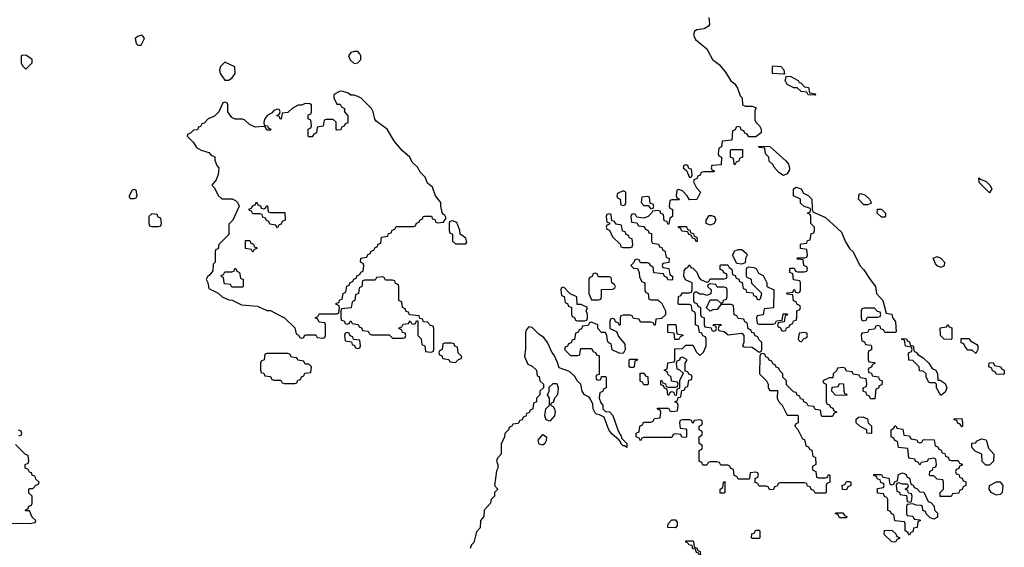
# Model space of a CAD drawing. Header units: inches. Extents: x 2710684 to 2828758, y 857022 to 965663.
# Tile 300 of 316: x 2778514 to 2784154, y 901336 to 904358. Entities that reach past the tile are written whole.
import ezdxf

# ---------------------------------------------------------------- set-up
doc = ezdxf.new("R2010")
doc.units = ezdxf.units.IN
doc.header["$MEASUREMENT"] = 0
doc.layers.add('C7970', color=7, linetype='Continuous')
doc.layers.add('C7980', color=7, linetype='Continuous')

msp = doc.modelspace()

# ---------------------------------------------------------------- linework, layer by layer
at = {"layer": 'C7970', "color": 4, "elevation": 12}
for points in [[(2779210, 904268.7), (2779190, 904261.2), (2779176, 904250), (2779181, 904221), (2779190, 904212), (2779210, 904212), (2779228.7, 904250), (2779222, 904262)], [(2778530, 904155.3), (2778522, 904150), (2778522, 904110), (2778530, 904094), (2778550, 904074), (2778586, 904110), (2778586, 904130), (2778552.9, 904152.9)], [(2779690, 904115.3), (2779664.7, 904090), (2779658, 904070), (2779662.8, 904050), (2779690, 904012), (2779710, 904012), (2779730, 904022), (2779748, 904050), (2779747.3, 904087.3)], [(2779170, 903386), (2779158, 903382), (2779142, 903350), (2779142, 903342), (2779150, 903334), (2779170, 903334), (2779182, 903338), (2779186, 903350), (2779182, 903382)], [(2779270, 903246), (2779254, 903230), (2779254, 903190), (2779258, 903178), (2779270, 903174), (2779310, 903174), (2779322, 903178), (2779326, 903190), (2779322, 903222), (2779307.3, 903227.3), (2779302, 903242)], [(2779850, 903026), (2779842, 903042), (2779807.3, 903047.3), (2779807.3, 903092.7), (2779832.7, 903092.7), (2779838, 903078), (2779852.7, 903072.7), (2779858, 903058), (2779872.7, 903052.7), (2779872.7, 903047.3), (2779858, 903042)], [(2779730, 902826), (2779722, 902842), (2779690, 902846), (2779686, 902850), (2779682, 902882), (2779670, 902886), (2779667.3, 902892.7), (2779682, 902898), (2779690, 902914), (2779730, 902914), (2779742, 902918), (2779747.3, 902932.7), (2779752.7, 902932.7), (2779758, 902918), (2779774, 902910), (2779778, 902878), (2779794, 902870), (2779794, 902830), (2779790, 902826)]]:
    msp.add_lwpolyline(points, close=True, dxfattribs=at)
for points in [[(2780000, 903842.7), (2779990, 903846), (2779970, 903838), (2779956.9, 903823.1), (2779932, 903810), (2779918, 903790), (2779912, 903770), (2779914, 903754), (2779934, 903750), (2779938, 903738), (2779952, 903730), (2779950, 903726), (2779930, 903726), (2779922, 903742), (2779910, 903746), (2779862, 903742), (2779830, 903758), (2779803.1, 903783.1), (2779790, 903788.7), (2779748.9, 903788.9), (2779730, 903798), (2779706, 903830), (2779706, 903870), (2779702, 903882), (2779690, 903886), (2779678, 903882), (2779654, 903830), (2779630, 903806), (2779594, 903790), (2779570, 903766), (2779558, 903762), (2779550, 903746), (2779538, 903742), (2779532.7, 903727.3), (2779510, 903726), (2779492.7, 903707.3), (2779478, 903702), (2779474, 903690), (2779510, 903654), (2779526.4, 903626.4), (2779554, 903610), (2779597.3, 903597.3), (2779610, 903582), (2779632, 903572), (2779632.7, 903552.7), (2779643.6, 903523.6), (2779654, 903510), (2779651.6, 903471.6), (2779639.8, 903440.2), (2779614, 903410), (2779630, 903394), (2779651.6, 903351.6), (2779672.7, 903332.7), (2779731.3, 903331.3), (2779750, 903322), (2779762, 903310), (2779772, 903290), (2779734, 903210), (2779712.7, 903187.3), (2779712, 903128), (2779654, 903070), (2779650, 903046), (2779638, 903042), (2779634, 903030), (2779634, 902970), (2779622, 902958), (2779619.6, 902920.4), (2779603.6, 902896.4), (2779590, 902886), (2779582, 902870), (2779591.6, 902851.6), (2779598, 902818), (2779651.6, 902791.6), (2779674, 902770), (2779712.7, 902752.7), (2779731.6, 902751.6), (2779785.4, 902725.4), (2779876.9, 902716.9), (2779930, 902692), (2779951.6, 902691.6), (2780000, 902666.7)], [(2780000, 903803), (2779986, 903810), (2780000, 903817)], [(2780000, 903182.7), (2779998, 903182), (2779990, 903166), (2779982, 903182), (2779947.3, 903187.3), (2779942, 903202), (2779927.3, 903207.3), (2779922, 903222), (2779907.3, 903227.3), (2779902, 903242), (2779890, 903246), (2779850, 903246), (2779842, 903262), (2779830, 903266), (2779827.3, 903272.7), (2779842, 903278), (2779847.3, 903292.7), (2779862, 903298), (2779870, 903314), (2779878, 903298), (2779892.7, 903292.7), (2779898, 903278), (2779910, 903274), (2779922, 903278), (2779927.3, 903292.7), (2779932.7, 903292.7), (2779938, 903258), (2779950, 903254), (2780000, 903253.2)], [(2780000, 902446), (2779930, 902446), (2779918, 902442), (2779914, 902410), (2779898, 902402), (2779894, 902390), (2779894, 902350), (2779898, 902338), (2779912.7, 902332.7), (2779918, 902318), (2779950, 902314), (2779958, 902298), (2779970, 902294), (2780000, 902294)], [(2778510, 901974), (2778522, 901978), (2778526, 901990), (2778522, 902002), (2778507.3, 902007.3)], [(2778450, 901474), (2778570, 901472), (2778602, 901478), (2778606, 901490), (2778586, 901510), (2778570, 901546), (2778550, 901546), (2778546, 901550), (2778562, 901558), (2778567.3, 901572.7), (2778582, 901578), (2778586, 901590), (2778586, 901630), (2778567.3, 901647.3), (2778566, 901670), (2778570, 901674), (2778590, 901674), (2778607.3, 901692.7), (2778622, 901698), (2778626, 901710), (2778607.3, 901727.3), (2778602, 901742), (2778586, 901750), (2778582, 901762), (2778570, 901766), (2778562, 901782), (2778546, 901790), (2778546, 901810), (2778562, 901818), (2778566, 901830), (2778562, 901862), (2778547.3, 901867.3), (2778490, 901926)]]:
    msp.add_lwpolyline(points, dxfattribs=at)
at = {"layer": 'C7980', "color": 4, "elevation": 12}
for points in [[(2782462, 904370), (2782466, 904330), (2782459.8, 904320.2), (2782434.4, 904305.6), (2782390, 904299.3), (2782378.8, 904290), (2782374, 904270), (2782384.5, 904244.5), (2782450.8, 904190.8), (2782482, 904130), (2782520.7, 904100.7), (2782556.8, 904056.8), (2782587.3, 904007.3), (2782610.9, 903990.9), (2782626.4, 903966.4), (2782641, 903921), (2782652, 903910), (2782654, 903870), (2782670, 903862), (2782710, 903862), (2782730, 903854), (2782731.6, 903848.4), (2782724.7, 903835.3), (2782724.5, 903784.5), (2782731.3, 903770), (2782751, 903750), (2782761, 903730), (2782762, 903710), (2782730, 903686), (2782690, 903686), (2782682, 903702), (2782667.3, 903707.3), (2782662, 903722), (2782647.3, 903727.3), (2782642, 903742), (2782630, 903746), (2782618, 903742), (2782612.7, 903727.3), (2782598, 903722), (2782592.7, 903667.3), (2782538, 903662), (2782534, 903630), (2782518, 903622), (2782514, 903590), (2782518, 903578), (2782534, 903570), (2782532.7, 903527.3), (2782478, 903522), (2782474, 903510), (2782478, 903498), (2782492.7, 903492.7), (2782492.7, 903487.3), (2782430, 903486), (2782418, 903482), (2782412.7, 903467.3), (2782398, 903462), (2782392.7, 903447.3), (2782378, 903442), (2782374, 903430), (2782390, 903394), (2782414, 903370), (2782392.7, 903327.3), (2782350, 903326), (2782338, 903350), (2782310, 903378), (2782290, 903386), (2782278, 903382), (2782274, 903350), (2782278, 903338), (2782294, 903330), (2782290, 903326), (2782250, 903326), (2782238, 903322), (2782234, 903290), (2782238, 903278), (2782254, 903270), (2782254, 903230), (2782238, 903222), (2782232.7, 903187.3), (2782227.3, 903187.3), (2782222, 903202), (2782206, 903206), (2782202, 903242), (2782187.3, 903247.3), (2782182, 903262), (2782170, 903266), (2782138, 903262), (2782134, 903250), (2782114, 903230), (2782090, 903222), (2782050, 903226), (2782042, 903242), (2782030, 903246), (2782018, 903242), (2782014, 903230), (2782018, 903198), (2782050, 903194), (2782058, 903178), (2782090, 903174), (2782098, 903158), (2782114, 903150), (2782118, 903138), (2782134, 903134), (2782134, 903090), (2782138, 903078), (2782172.7, 903072.7), (2782178, 903058), (2782192.7, 903052.7), (2782198, 903038), (2782210, 903034), (2782218, 902998), (2782234, 902990), (2782232.7, 902967.3), (2782198, 902962), (2782194, 902950), (2782198, 902938), (2782232.7, 902932.7), (2782238, 902898), (2782254, 902890), (2782254, 902870), (2782250, 902866), (2782227.3, 902867.3), (2782222, 902882), (2782207.3, 902887.3), (2782202, 902902), (2782147.3, 902907.3), (2782142, 902942), (2782127.3, 902947.3), (2782122, 902962), (2782110, 902966), (2782070, 902966), (2782062, 902982), (2782050, 902986), (2782038, 902982), (2782032.7, 902967.3), (2782014, 902950), (2782030, 902934), (2782052.7, 902932.7), (2782062, 902910), (2782063.6, 902883.6), (2782078, 902858), (2782094, 902850), (2782094, 902810), (2782098, 902798), (2782114, 902790), (2782118, 902758), (2782130, 902754), (2782170, 902754), (2782192.7, 902732.7), (2782214, 902690), (2782212.7, 902667.3), (2782190, 902646), (2782158, 902642), (2782154, 902610), (2782150, 902606), (2782142, 902622), (2782130, 902626), (2782070, 902626), (2782062, 902642), (2782030, 902646), (2782022, 902662), (2782010, 902666), (2781970, 902666), (2781958, 902662), (2781954, 902650), (2781954, 902610), (2781950, 902606), (2781942, 902622), (2781927.3, 902627.3), (2781922, 902642), (2781910, 902646), (2781898, 902642), (2781894, 902630), (2781894, 902590), (2781932.7, 902572.7), (2781943.6, 902543.6), (2781979.6, 902499.6), (2781982, 902470), (2781970, 902446), (2781948.4, 902448.4), (2781907.3, 902467.3), (2781902, 902502), (2781887.3, 902507.3), (2781880.4, 902520.4), (2781878, 902550), (2781870, 902566), (2781847.3, 902567.3), (2781826, 902590), (2781826, 902610), (2781790, 902626), (2781778, 902622), (2781770, 902606), (2781738, 902602), (2781732.7, 902587.3), (2781718, 902582), (2781712.7, 902567.3), (2781698, 902562), (2781692.7, 902527.3), (2781678, 902522), (2781672.7, 902507.3), (2781658, 902502), (2781652.7, 902487.3), (2781638, 902482), (2781634, 902470), (2781670, 902434), (2781710, 902434), (2781722, 902438), (2781726, 902470), (2781730, 902474), (2781790, 902474), (2781798, 902458), (2781812.7, 902452.7), (2781818, 902438), (2781832.7, 902432.7), (2781834, 902326), (2781818, 902322), (2781814, 902310), (2781818, 902298), (2781830, 902294), (2781842, 902298), (2781846, 902314), (2781870, 902314), (2781874, 902310), (2781874, 902250), (2781858, 902242), (2781852.7, 902227.3), (2781838, 902222), (2781834, 902190), (2781843.6, 902163.6), (2781854, 902150), (2781854, 902130), (2781870, 902114), (2781892.7, 902112.7), (2781911.6, 902091.6), (2781942.8, 902002.8), (2781962, 901970), (2781962, 901962), (2781991.6, 901931.6), (2781992, 901908), (2781978, 901918), (2781970, 901918), (2781958, 901930), (2781958, 901938), (2781948, 901950), (2781906.3, 901986.3), (2781889.5, 902009.5), (2781862, 902082), (2781835.3, 902095.3), (2781818, 902098), (2781810, 902106), (2781798, 902130), (2781796.4, 902156.4), (2781784, 902184), (2781775.3, 902195.3), (2781748.7, 902210), (2781735.3, 902230), (2781728, 902270), (2781710, 902288), (2781694.6, 902314.6), (2781664, 902344), (2781604.7, 902364.7), (2781595.5, 902395.5), (2781576, 902436), (2781564, 902450), (2781538, 902510), (2781517.2, 902537.2), (2781490, 902555.3), (2781450, 902595.3), (2781430, 902598), (2781416.9, 902583.1), (2781411.1, 902568.9), (2781410.9, 902470.9), (2781404.7, 902430), (2781425.4, 902385.4), (2781450, 902374), (2781474, 902350), (2781478, 902318), (2781490, 902314), (2781494, 902290), (2781514, 902270), (2781514, 902250), (2781494, 902230), (2781494, 902210), (2781474, 902190), (2781474, 902170), (2781458, 902162), (2781454, 902130), (2781438, 902122), (2781432.7, 902107.3), (2781418, 902102), (2781412.7, 902087.3), (2781398, 902082), (2781392.7, 902067.3), (2781378, 902062), (2781370, 902046), (2781338, 902042), (2781334, 902030), (2781318, 902022), (2781314, 902010), (2781292.7, 901987.3), (2781291.6, 901968.4), (2781272.7, 901927.3), (2781272, 901870), (2781250, 901846), (2781244.7, 901830), (2781252, 901810), (2781252, 901790), (2781245.4, 901774.6), (2781234, 901690), (2781251.6, 901671.6), (2781251.6, 901668.4), (2781234, 901650), (2781234, 901630), (2781214, 901610), (2781211.6, 901588.4), (2781174, 901550), (2781172.7, 901512.7), (2781154, 901490), (2781151.6, 901448.4), (2781130, 901426), (2781116, 901364), (2781102, 901350), (2781094, 901330)], [(2780000, 902666.7), (2780030, 902651.3), (2780090, 902594), (2780098, 902558), (2780112, 902552), (2780118, 902538), (2780130, 902534), (2780142, 902538), (2780146, 902550), (2780152.7, 902552.7), (2780210, 902554), (2780218, 902538), (2780250, 902534), (2780262, 902538), (2780266, 902550), (2780266, 902610), (2780262, 902622), (2780230, 902626), (2780222, 902642), (2780206, 902650), (2780222, 902658), (2780230, 902674), (2780330, 902674), (2780342, 902678), (2780346, 902710), (2780342, 902722), (2780327.3, 902727.3), (2780326, 902734), (2780342, 902738), (2780347.3, 902752.7), (2780362, 902758), (2780366, 902790), (2780382, 902798), (2780387.3, 902832.7), (2780402, 902838), (2780407.3, 902852.7), (2780422, 902858), (2780427.3, 902872.7), (2780442, 902878), (2780447.3, 902892.7), (2780462, 902898), (2780467.3, 902912.7), (2780482, 902918), (2780486, 902950), (2780482, 902962), (2780466, 902970), (2780467.3, 902992.7), (2780502, 902998), (2780507.3, 903012.7), (2780522, 903018), (2780528, 903032), (2780542, 903038), (2780550, 903054), (2780562, 903058), (2780567.3, 903072.7), (2780582, 903078), (2780587.3, 903112.7), (2780622, 903118), (2780627.3, 903132.7), (2780642, 903138), (2780647.3, 903152.7), (2780662, 903158), (2780670, 903174), (2780770, 903174), (2780782, 903178), (2780787.3, 903192.7), (2780802, 903198), (2780806, 903210), (2780822, 903218), (2780826, 903230), (2780832.7, 903232.7), (2780872.7, 903232.7), (2780878, 903218), (2780892.7, 903212.7), (2780898, 903198), (2780910, 903194), (2780942, 903198), (2780956.4, 903223.6), (2780950, 903238), (2780942, 903242), (2780934.6, 903254.6), (2780926, 903290), (2780926, 903310), (2780895.3, 903350), (2780879.3, 903399.3), (2780850, 903422), (2780836, 903456), (2780810, 903482), (2780792.7, 903512.7), (2780762, 903542), (2780748.7, 903570), (2780706, 903606), (2780660.2, 903660.2), (2780618, 903730), (2780556.4, 903776.4), (2780548.4, 903788.4), (2780539, 903830), (2780528.7, 903850), (2780470, 903908), (2780450, 903918), (2780430, 903926), (2780410, 903926), (2780396.4, 903936.4), (2780367.3, 903947.3), (2780350, 903948), (2780314, 903930), (2780314, 903910), (2780330, 903874), (2780350, 903874), (2780358, 903858), (2780374, 903850), (2780374, 903830), (2780392.7, 903807.3), (2780392.7, 903767.3), (2780378, 903762), (2780372.7, 903747.3), (2780358, 903742), (2780352.7, 903727.3), (2780330, 903726), (2780326, 903730), (2780326, 903770), (2780310, 903786), (2780270, 903786), (2780258, 903782), (2780252.7, 903747.3), (2780218, 903742), (2780214, 903710), (2780198, 903702), (2780190, 903686), (2780170, 903686), (2780166, 903690), (2780166, 903730), (2780182, 903738), (2780186, 903750), (2780182, 903782), (2780166, 903790), (2780167.3, 903812.7), (2780182, 903818), (2780186, 903830), (2780186, 903870), (2780176.4, 903876.4), (2780150, 903878), (2780130, 903868), (2780110, 903868), (2780074, 903850), (2780050, 903826), (2780018, 903822), (2780012, 903788), (2780006, 903790), (2780002, 903802), (2780000, 903803)], [(2780000, 903817), (2780002, 903818), (2780006, 903830), (2780002, 903842), (2780000, 903842.7)], [(2780000, 903253.2), (2780032.7, 903252.7), (2780034, 903210), (2780018, 903202), (2780012.7, 903187.3), (2780000, 903182.7)], [(2780000, 902294), (2780010, 902294), (2780018, 902278), (2780030, 902274), (2780090, 902274), (2780102, 902278), (2780107.3, 902292.7), (2780122, 902298), (2780127.3, 902312.7), (2780142, 902318), (2780147.3, 902332.7), (2780182, 902338), (2780186, 902370), (2780170, 902386), (2780150, 902386), (2780142, 902402), (2780107.3, 902407.3), (2780102, 902422), (2780070, 902426), (2780062, 902442), (2780050, 902446), (2780000, 902446)]]:
    msp.add_lwpolyline(points, dxfattribs=at)
for points in [[(2780450, 904175.3), (2780430, 904175.3), (2780411.1, 904168.9), (2780398, 904150), (2780407.5, 904127.5), (2780430, 904106.8), (2780450, 904111.3), (2780468.7, 904130), (2780468.7, 904150), (2780463.1, 904163.1)], [(2782890, 904046), (2782826, 904050), (2782826, 904090), (2782830, 904094), (2782874, 904090), (2782892, 904070), (2782894, 904046)], [(2783070, 903926), (2783030, 903928), (2783022, 903942), (2782990, 903946), (2782967.3, 903967.3), (2782948.4, 903968.4), (2782910, 903986), (2782898, 904010), (2782906, 904034), (2782931.6, 904031.6), (2782974, 904010), (2782978, 903998), (2782990, 903994), (2783010, 903974), (2783032, 903970), (2783038, 903938), (2783070, 903934), (2783074, 903930)], [(2782610, 903526), (2782606, 903530), (2782602, 903562), (2782586, 903570), (2782586, 903610), (2782590, 903614), (2782654, 903614), (2782654, 903570), (2782638, 903562), (2782632.7, 903547.3), (2782618, 903542)], [(2782890, 903466), (2782862, 903482), (2782834.6, 903514.6), (2782830, 903526), (2782807.3, 903547.3), (2782806, 903570), (2782786, 903590), (2782782, 903622), (2782750, 903626), (2782747.3, 903632.7), (2782810, 903632), (2782902.8, 903550), (2782917.3, 903530), (2782924, 903510), (2782922.8, 903497.2), (2782910, 903475.3)], [(2782330, 903526), (2782318, 903522), (2782314, 903510), (2782334, 903494), (2782350, 903454), (2782362, 903458), (2782366, 903470), (2782362, 903502), (2782346, 903506), (2782342, 903522)], [(2784070, 903366), (2784010, 903426), (2784008, 903452), (2784022, 903442), (2784050, 903432), (2784072, 903410), (2784082, 903390)], [(2781970, 903378), (2781938, 903362), (2781934, 903350), (2781938, 903338), (2781954, 903330), (2781958, 903298), (2781970, 903294), (2781982, 903298), (2781986, 903310), (2781986, 903370)], [(2783470, 902566), (2783462, 902582), (2783447.3, 902587.3), (2783442, 902602), (2783430, 902606), (2783418, 902602), (2783410, 902586), (2783378, 902582), (2783370, 902566), (2783338, 902562), (2783334, 902550), (2783338, 902518), (2783352.7, 902512.7), (2783358, 902498), (2783390, 902494), (2783394, 902490), (2783392.7, 902467.3), (2783378, 902462), (2783374, 902450), (2783374, 902410), (2783378, 902398), (2783410, 902394), (2783414, 902390), (2783398, 902382), (2783392.7, 902367.3), (2783378, 902362), (2783374, 902350), (2783378, 902338), (2783392.7, 902332.7), (2783398, 902318), (2783432.7, 902312.7), (2783438, 902298), (2783454, 902290), (2783452.7, 902267.3), (2783438, 902262), (2783432.7, 902247.3), (2783418, 902242), (2783412.7, 902187.3), (2783387.3, 902187.3), (2783382, 902202), (2783367.3, 902207.3), (2783362, 902222), (2783346, 902230), (2783346, 902250), (2783362, 902258), (2783366, 902270), (2783362, 902302), (2783330, 902306), (2783322, 902322), (2783287.3, 902327.3), (2783282, 902342), (2783250, 902346), (2783242, 902362), (2783230, 902366), (2783198, 902362), (2783192.7, 902347.3), (2783174, 902330), (2783172.7, 902307.3), (2783150, 902306), (2783114, 902290), (2783118, 902278), (2783134, 902270), (2783134, 902170), (2783138, 902158), (2783152.7, 902152.7), (2783158, 902138), (2783172.7, 902132.7), (2783178, 902118), (2783194, 902110), (2783178, 902102), (2783170, 902086), (2783110, 902086), (2783106, 902090), (2783102, 902122), (2783070, 902126), (2783062, 902142), (2783030, 902146), (2783022, 902162), (2783006, 902170), (2783002, 902182), (2782987.3, 902187.3), (2782982, 902202), (2782967.3, 902207.3), (2782962, 902222), (2782947.3, 902227.3), (2782907.3, 902267.3), (2782906, 902290), (2782886, 902310), (2782886, 902330), (2782867.3, 902347.3), (2782862, 902362), (2782848, 902368), (2782842, 902382), (2782827.3, 902387.3), (2782822, 902402), (2782807.3, 902407.3), (2782802, 902422), (2782787.3, 902427.3), (2782782, 902442), (2782770, 902446), (2782758, 902442), (2782754, 902430), (2782752, 902330), (2782792, 902290), (2782802, 902270), (2782802, 902250), (2782810, 902234), (2782854, 902234), (2782852, 902190), (2782862, 902170), (2782882, 902150), (2782910, 902094), (2782970, 902094), (2782974, 902090), (2782974, 902050), (2782958, 902042), (2782954, 902030), (2782971.6, 902011.6), (2782998, 901958), (2783010, 901954), (2783018, 901918), (2783032.7, 901912.7), (2783038, 901898), (2783052, 901892), (2783058, 901858), (2783071.6, 901851.6), (2783074, 901810), (2783058, 901802), (2783054, 901790), (2783058, 901778), (2783074, 901770), (2783078, 901738), (2783090, 901734), (2783130, 901734), (2783142, 901738), (2783147.3, 901752.7), (2783154, 901750), (2783154, 901710), (2783138, 901702), (2783134, 901690), (2783134, 901650), (2783130, 901646), (2783070, 901646), (2783062, 901662), (2783047.3, 901667.3), (2783042, 901682), (2783027.3, 901687.3), (2783022, 901702), (2783010, 901706), (2782870, 901706), (2782858, 901702), (2782852.7, 901687.3), (2782838, 901682), (2782832.7, 901667.3), (2782810, 901666), (2782802, 901682), (2782790, 901686), (2782750, 901686), (2782742, 901702), (2782727.3, 901707.3), (2782726, 901730), (2782742, 901738), (2782746, 901750), (2782742, 901762), (2782730, 901766), (2782698, 901762), (2782694, 901730), (2782690, 901726), (2782630, 901726), (2782622, 901742), (2782607.3, 901747.3), (2782602, 901782), (2782587.3, 901787.3), (2782582, 901802), (2782570, 901806), (2782530, 901806), (2782522, 901822), (2782510, 901826), (2782470, 901826), (2782458, 901822), (2782450, 901806), (2782427.3, 901807.3), (2782422, 901822), (2782406, 901830), (2782406, 901890), (2782422, 901898), (2782426, 901910), (2782422, 901922), (2782406, 901930), (2782406, 901970), (2782422, 901978), (2782426, 901990), (2782422, 902002), (2782406, 902010), (2782406, 902030), (2782422, 902038), (2782426, 902050), (2782422, 902062), (2782410, 902066), (2782378, 902062), (2782370, 902046), (2782362, 902062), (2782350, 902066), (2782310, 902066), (2782298, 902062), (2782294, 902050), (2782298, 902018), (2782330, 902014), (2782334, 902010), (2782334, 901970), (2782330, 901966), (2782307.3, 901967.3), (2782302, 901982), (2782270, 901986), (2782258, 901982), (2782250, 901966), (2782090, 901966), (2782078, 901962), (2782070, 901946), (2782062, 901962), (2782046, 901970), (2782046, 901990), (2782062, 901998), (2782066, 902030), (2782082, 902038), (2782087.3, 902052.7), (2782130, 902054), (2782142, 902058), (2782150, 902074), (2782182, 902078), (2782186, 902110), (2782182, 902122), (2782167.3, 902127.3), (2782167.3, 902132.7), (2782230, 902134), (2782238, 902118), (2782250, 902114), (2782282, 902118), (2782286, 902150), (2782282, 902162), (2782266, 902170), (2782282, 902178), (2782286, 902194), (2782302, 902198), (2782306, 902234), (2782322, 902238), (2782327.3, 902252.7), (2782342, 902258), (2782347.3, 902292.7), (2782362, 902298), (2782366, 902310), (2782362, 902322), (2782347.3, 902327.3), (2782342, 902342), (2782326, 902346), (2782326, 902390), (2782338, 902410), (2782310, 902426), (2782298, 902422), (2782292.7, 902407.3), (2782278, 902402), (2782274, 902390), (2782278, 902358), (2782292.7, 902352.7), (2782314, 902334), (2782294, 902290), (2782294, 902246), (2782278, 902242), (2782274, 902206), (2782267.3, 902207.3), (2782262, 902222), (2782250, 902226), (2782238, 902222), (2782232.7, 902207.3), (2782227.3, 902207.3), (2782222, 902242), (2782207.3, 902247.3), (2782202, 902262), (2782187.3, 902267.3), (2782186, 902290), (2782190, 902294), (2782198, 902278), (2782212.7, 902272.7), (2782218, 902258), (2782230, 902254), (2782270, 902254), (2782282, 902258), (2782286, 902270), (2782282, 902282), (2782247.3, 902287.3), (2782246, 902310), (2782227.3, 902327.3), (2782222, 902342), (2782206, 902350), (2782222, 902358), (2782227.3, 902392.7), (2782262, 902398), (2782266, 902410), (2782267.3, 902472.7), (2782310, 902474), (2782330, 902494), (2782370, 902494), (2782390, 902454), (2782410, 902434), (2782430, 902454), (2782446, 902490), (2782446, 902530), (2782442, 902542), (2782427.3, 902547.3), (2782422, 902562), (2782407.3, 902567.3), (2782402, 902602), (2782386, 902610), (2782386, 902670), (2782382, 902682), (2782366, 902690), (2782362, 902722), (2782350, 902726), (2782290, 902726), (2782286, 902730), (2782287.3, 902772.7), (2782302, 902778), (2782310, 902794), (2782350, 902794), (2782362, 902798), (2782366, 902810), (2782366, 902850), (2782327.3, 902867.3), (2782318, 902890), (2782320.4, 902919.6), (2782330, 902934), (2782342, 902938), (2782347.3, 902952.7), (2782352.7, 902952.7), (2782358, 902938), (2782370, 902934), (2782392.7, 902912.7), (2782403.6, 902883.6), (2782414, 902870), (2782450, 902854), (2782462, 902858), (2782470, 902874), (2782550, 902874), (2782562, 902878), (2782566, 902890), (2782562, 902902), (2782547.3, 902907.3), (2782542, 902922), (2782527.3, 902927.3), (2782526, 902950), (2782530, 902954), (2782570, 902954), (2782578, 902938), (2782594, 902930), (2782598, 902898), (2782612.7, 902892.7), (2782618, 902878), (2782632.7, 902872.7), (2782638, 902858), (2782652.7, 902852.7), (2782658, 902818), (2782672.7, 902812.7), (2782678, 902798), (2782712.7, 902792.7), (2782718, 902778), (2782732.7, 902772.7), (2782738, 902758), (2782750, 902754), (2782758, 902762), (2782766, 902790), (2782707.3, 902847.3), (2782706, 902870), (2782682, 902882), (2782678, 902890), (2782678, 902930), (2782682, 902938), (2782690, 902942), (2782719.6, 902939.6), (2782732.7, 902932.7), (2782745.4, 902905.4), (2782772.7, 902892.7), (2782794, 902850), (2782794, 902830), (2782834, 902810), (2782832.7, 902707.3), (2782778, 902702), (2782772.7, 902667.3), (2782738, 902662), (2782734, 902650), (2782738, 902618), (2782750, 902614), (2782830, 902614), (2782842, 902618), (2782850, 902634), (2782882, 902638), (2782887.3, 902672.7), (2782910, 902674), (2782912.7, 902667.3), (2782898, 902662), (2782892.7, 902627.3), (2782858, 902622), (2782854, 902610), (2782858, 902598), (2782872.7, 902592.7), (2782878, 902578), (2782890, 902574), (2782902, 902578), (2782907.3, 902592.7), (2782922, 902598), (2782927.3, 902612.7), (2782942, 902618), (2782947.3, 902632.7), (2782962, 902638), (2782966, 902650), (2782966, 902690), (2782982, 902698), (2782986, 902710), (2782982, 902722), (2782967.3, 902727.3), (2782962, 902742), (2782947.3, 902747.3), (2782942, 902782), (2782910, 902786), (2782906, 902790), (2782910, 902794), (2782942, 902798), (2782950, 902814), (2782958, 902798), (2782970, 902794), (2782982, 902798), (2782986, 902810), (2782986, 902850), (2782982, 902862), (2782947.3, 902867.3), (2782942, 902902), (2782926, 902910), (2782926, 902930), (2782930, 902934), (2782950, 902934), (2782958, 902918), (2782970, 902914), (2783010, 902914), (2783022, 902918), (2783026, 902930), (2783022, 902942), (2783006, 902950), (2783002, 902982), (2782970, 902986), (2782966, 902990), (2782970, 902994), (2783010, 902994), (2783022, 902998), (2783026, 903010), (2783022, 903042), (2782987.3, 903047.3), (2782986, 903070), (2782990, 903074), (2783022, 903078), (2783027.3, 903092.7), (2783042, 903098), (2783047.3, 903132.7), (2783062, 903138), (2783066, 903150), (2783066, 903170), (2783046, 903190), (2783046, 903230), (2783042, 903242), (2783026, 903250), (2783042, 903258), (2783046, 903270), (2783038, 903278), (2783007.3, 903287.3), (2782987.3, 903307.3), (2782986, 903330), (2782946, 903350), (2782946, 903390), (2782962, 903398), (2782991.3, 903390), (2783004.7, 903364.7), (2783030, 903351), (2783050.6, 903330.6), (2783052.7, 903272.7), (2783058, 903258), (2783130, 903224.7), (2783221, 903141), (2783245.2, 903085.2), (2783268.1, 903048.1), (2783287.5, 903027.5), (2783326.8, 902950), (2783350, 902926), (2783384.7, 902870), (2783416, 902830), (2783422, 902790), (2783458, 902750), (2783478, 902678), (2783510, 902672), (2783512.7, 902652.7), (2783531.6, 902628.4), (2783534, 902570), (2783530, 902566)], [(2783350, 903298), (2783318, 903330), (2783322, 903358), (2783330, 903362), (2783355.3, 903355.3), (2783382, 903330), (2783392, 903310), (2783390, 903306), (2783370, 903298)], [(2782110, 903346), (2782078, 903342), (2782074, 903310), (2782090, 903294), (2782114, 903294), (2782130, 903274), (2782142, 903278), (2782146, 903290), (2782142, 903302), (2782126, 903306), (2782122, 903342)], [(2781890, 903246), (2781878, 903242), (2781874, 903230), (2781878, 903198), (2781894, 903194), (2781892.7, 903187.3), (2781878, 903182), (2781874, 903170), (2781878, 903158), (2781892.7, 903152.7), (2781910, 903114), (2781952.7, 903072.7), (2781958, 903058), (2781970, 903054), (2782010, 903054), (2782022, 903058), (2782026, 903070), (2782022, 903102), (2782007.3, 903107.3), (2782002, 903122), (2781987.3, 903127.3), (2781982, 903142), (2781967.3, 903147.3), (2781962, 903182), (2781930, 903186), (2781922, 903202), (2781906, 903206), (2781902, 903242)], [(2783450, 903226), (2783426, 903250), (2783428, 903272), (2783450, 903272), (2783474, 903250), (2783474, 903230), (2783470, 903226)], [(2780994, 903206), (2780978, 903202), (2780974, 903190), (2780974, 903150), (2780978, 903138), (2780994, 903130), (2780994, 903090), (2781010, 903074), (2781070, 903074), (2781075.3, 903084.7), (2781070, 903106), (2781038, 903130), (2781035.3, 903150), (2781017.2, 903197.2)], [(2782470, 903182), (2782446, 903190), (2782446, 903210), (2782464, 903236), (2782476.9, 903236.9), (2782494, 903230), (2782502, 903210), (2782490, 903188)], [(2782390, 903086), (2782382, 903102), (2782367.3, 903107.3), (2782362, 903122), (2782347.3, 903127.3), (2782342, 903142), (2782307.3, 903147.3), (2782302, 903162), (2782287.3, 903167.3), (2782287.3, 903172.7), (2782332.7, 903172.7), (2782338, 903158), (2782352.7, 903152.7), (2782358, 903138), (2782372.7, 903132.7), (2782378, 903118), (2782392.7, 903112.7), (2782394, 903090)], [(2782650, 902958), (2782622, 902962), (2782598, 903010), (2782610, 903034), (2782630, 903042), (2782650, 903042), (2782678, 903018), (2782682, 903010), (2782672, 902990), (2782670, 902966)], [(2783790, 902938), (2783770, 902948), (2783760.2, 902960.2), (2783747.3, 902992.7), (2783770, 903002), (2783790, 902991.3), (2783811, 902970), (2783810, 902948)], [(2780590, 902886), (2780558, 902882), (2780550, 902866), (2780490, 902866), (2780478, 902862), (2780474, 902830), (2780458, 902822), (2780454, 902790), (2780438, 902782), (2780434, 902750), (2780418, 902742), (2780412.7, 902707.3), (2780358, 902702), (2780354, 902690), (2780354, 902650), (2780358, 902638), (2780372.7, 902632.7), (2780378, 902618), (2780390, 902614), (2780402, 902618), (2780410, 902634), (2780418, 902618), (2780452.7, 902612.7), (2780458, 902598), (2780472.7, 902592.7), (2780478, 902578), (2780510, 902574), (2780518, 902558), (2780530, 902554), (2780630, 902554), (2780650, 902534), (2780710, 902534), (2780722, 902538), (2780726, 902550), (2780722, 902562), (2780707.3, 902567.3), (2780702, 902582), (2780687.3, 902587.3), (2780687.3, 902592.7), (2780702, 902598), (2780710, 902614), (2780742, 902618), (2780750, 902634), (2780758, 902618), (2780770, 902614), (2780782, 902618), (2780787.3, 902632.7), (2780794, 902634), (2780794, 902550), (2780814, 902530), (2780818, 902498), (2780834, 902490), (2780838, 902458), (2780870, 902454), (2780882, 902458), (2780886, 902470), (2780886, 902590), (2780882, 902602), (2780867.3, 902607.3), (2780850, 902626), (2780827.3, 902627.3), (2780822, 902642), (2780806, 902646), (2780802, 902662), (2780747.3, 902667.3), (2780742, 902682), (2780727.3, 902687.3), (2780722, 902702), (2780706, 902710), (2780702, 902742), (2780686, 902750), (2780686, 902830), (2780682, 902842), (2780667.3, 902847.3), (2780662, 902862), (2780650, 902866), (2780610, 902866), (2780602, 902882)], [(2781810, 902906), (2781798, 902902), (2781792.7, 902887.3), (2781778, 902882), (2781774, 902870), (2781774, 902790), (2781790, 902754), (2781830, 902754), (2781842, 902758), (2781846, 902770), (2781847.3, 902812.7), (2781910, 902814), (2781922, 902818), (2781926, 902830), (2781922, 902842), (2781906, 902850), (2781902, 902882), (2781890, 902886), (2781830, 902886), (2781822, 902902)], [(2781630, 902826), (2781618, 902822), (2781614, 902810), (2781618, 902778), (2781632.7, 902772.7), (2781638, 902738), (2781652.7, 902732.7), (2781658, 902718), (2781674, 902710), (2781674, 902670), (2781678, 902658), (2781692.7, 902652.7), (2781698, 902638), (2781710, 902634), (2781750, 902634), (2781762, 902638), (2781766, 902650), (2781766, 902670), (2781758, 902690), (2781766, 902710), (2781730, 902726), (2781707.3, 902727.3), (2781706, 902770), (2781667.3, 902787.3)], [(2782470, 902846), (2782458, 902842), (2782454, 902830), (2782474, 902810), (2782472.7, 902787.3), (2782450, 902778), (2782430, 902786), (2782410, 902786), (2782390, 902798), (2782382, 902798), (2782374, 902790), (2782374, 902750), (2782378, 902738), (2782392.7, 902732.7), (2782398, 902718), (2782414, 902710), (2782414, 902670), (2782418, 902658), (2782434, 902650), (2782434, 902610), (2782438, 902598), (2782474, 902594), (2782478, 902578), (2782490, 902574), (2782502, 902578), (2782506, 902590), (2782502, 902602), (2782486, 902606), (2782487.3, 902612.7), (2782530, 902614), (2782532, 902608), (2782518, 902602), (2782514, 902590), (2782518, 902578), (2782550, 902572), (2782572.7, 902552.7), (2782650, 902562), (2782662, 902550), (2782662, 902510), (2782654, 902490), (2782664.7, 902484.7), (2782710, 902482), (2782750, 902454), (2782762, 902458), (2782766, 902470), (2782766, 902510), (2782747.3, 902527.3), (2782742, 902542), (2782727.3, 902547.3), (2782722, 902562), (2782707.3, 902567.3), (2782702, 902582), (2782687.3, 902587.3), (2782682, 902622), (2782667.3, 902627.3), (2782662, 902642), (2782630, 902646), (2782622, 902662), (2782607.3, 902667.3), (2782602, 902722), (2782590, 902726), (2782530, 902726), (2782510, 902698), (2782483.6, 902696.4), (2782470, 902688), (2782447.3, 902707.3), (2782470, 902754), (2782510, 902754), (2782530, 902734), (2782542, 902738), (2782547.3, 902752.7), (2782562, 902758), (2782566, 902770), (2782566, 902810), (2782562, 902822), (2782550, 902826), (2782510, 902826), (2782502, 902842)], [(2783410, 902706), (2783350, 902706), (2783338, 902702), (2783334, 902690), (2783334, 902650), (2783338, 902638), (2783350, 902634), (2783362, 902638), (2783370, 902654), (2783430, 902654), (2783442, 902658), (2783446, 902670), (2783442, 902682), (2783427.3, 902687.3)], [(2782290, 902526), (2782267.3, 902527.3), (2782262, 902562), (2782227.3, 902567.3), (2782227.3, 902612.7), (2782272.7, 902612.7), (2782278, 902558), (2782310, 902554), (2782314, 902550), (2782298, 902542)], [(2783850, 902526), (2783810, 902528), (2783788, 902550), (2783787.3, 902592.7), (2783822, 902598), (2783830, 902612), (2783838, 902598), (2783852.7, 902592.7), (2783854, 902530)], [(2780390, 902566), (2780378, 902562), (2780374, 902550), (2780378, 902518), (2780414, 902514), (2780418, 902498), (2780432.7, 902492.7), (2780438, 902478), (2780450, 902474), (2780462, 902478), (2780466, 902490), (2780462, 902522), (2780426, 902526), (2780422, 902542), (2780407.3, 902547.3), (2780402, 902562)], [(2783010, 902566), (2782978, 902562), (2782974, 902530), (2782978, 902518), (2782990, 902514), (2783007.3, 902532.7), (2783022, 902538), (2783026, 902550), (2783022, 902562)], [(2783772.7, 902292.7), (2783787.3, 902292.7), (2783814.8, 902274.8), (2783824.7, 902250), (2783816, 902224), (2783790, 902206), (2783766, 902250), (2783766, 902270), (2783758, 902278), (2783730, 902278), (2783722, 902282), (2783706, 902310), (2783706, 902330), (2783690, 902346), (2783667.3, 902347.3), (2783666, 902370), (2783630, 902406), (2783607.3, 902407.3), (2783606, 902450), (2783622, 902458), (2783626, 902470), (2783622, 902482), (2783587.3, 902487.3), (2783582, 902522), (2783567.3, 902527.3), (2783567.3, 902532.7), (2783594, 902530), (2783598, 902518), (2783610, 902514), (2783614, 902494), (2783632, 902490), (2783638, 902458), (2783650, 902454), (2783659.6, 902439.6), (2783690, 902422), (2783722, 902390), (2783741, 902361), (2783762, 902350), (2783771, 902330)], [(2783990, 902446), (2783970, 902466), (2783946, 902466), (2783927.3, 902487.3), (2783922, 902502), (2783907.3, 902507.3), (2783907.3, 902532.7), (2783950, 902532), (2783959.6, 902519.6), (2783996.9, 902496.9), (2784002, 902490), (2784002, 902470)], [(2780990, 902506), (2780950, 902506), (2780938, 902502), (2780934, 902470), (2780918, 902462), (2780914, 902450), (2780918, 902438), (2780932.7, 902432.7), (2780938, 902418), (2780972.7, 902412.7), (2780978, 902398), (2781010, 902394), (2781027.3, 902412.7), (2781042, 902418), (2781046, 902430), (2781026, 902450), (2781022, 902482), (2781007.3, 902487.3), (2781002, 902502)], [(2782010, 902366), (2782006, 902370), (2782006, 902410), (2782010, 902414), (2782050, 902414), (2782052.7, 902407.3), (2782038, 902402), (2782034, 902370), (2782030, 902366)], [(2784150, 902326), (2784107.3, 902327.3), (2784102, 902342), (2784087.3, 902347.3), (2784082, 902362), (2784066, 902370), (2784067.3, 902392.7), (2784090, 902394), (2784098, 902378), (2784134, 902370), (2784138, 902358), (2784154, 902350), (2784154, 902330)], [(2782090, 902266), (2782082, 902282), (2782067.3, 902287.3), (2782067.3, 902332.7), (2782090, 902334), (2782098, 902318), (2782112.7, 902312.7), (2782114, 902270), (2782110, 902266)], [(2781550, 902058), (2781530, 902066), (2781522, 902090), (2781528, 902130), (2781548, 902150), (2781548, 902190), (2781538, 902210), (2781546, 902230), (2781547.3, 902252.7), (2781570, 902274), (2781590, 902274), (2781598, 902250), (2781594.8, 902210), (2781578, 902190), (2781570, 902166), (2781558, 902162), (2781554, 902150), (2781570, 902142), (2781578, 902130), (2781581, 902110), (2781578, 902090)], [(2783250, 902206), (2783187.3, 902207.3), (2783166, 902230), (2783167.3, 902252.7), (2783202, 902258), (2783210, 902274), (2783232.7, 902272.7), (2783234, 902230), (2783238, 902218), (2783252.7, 902212.7)], [(2783390, 901988), (2783366, 901990), (2783366, 902010), (2783328.4, 902028.4), (2783306, 902050), (2783306, 902070), (2783318, 902082), (2783343.6, 902083.6), (2783371.3, 902071.3), (2783374, 902050), (2783394, 902030), (2783394, 901990)], [(2783910, 902026), (2783902, 902042), (2783887.3, 902047.3), (2783882, 902062), (2783867.3, 902067.3), (2783867.3, 902072.7), (2783910, 902074), (2783914, 902050), (2783914, 902030)], [(2783670, 901934), (2783682, 901938), (2783690, 901954), (2783752.7, 901952.7), (2783758, 901918), (2783772.7, 901912.7), (2783778, 901898), (2783792.7, 901892.7), (2783798, 901878), (2783812.7, 901872.7), (2783818, 901858), (2783832.7, 901852.7), (2783838, 901838), (2783850, 901834), (2783890, 901834), (2783898, 901818), (2783912.7, 901812.7), (2783912.7, 901807.3), (2783898, 901802), (2783892.7, 901787.3), (2783878, 901782), (2783874, 901770), (2783878, 901758), (2783892.7, 901752.7), (2783898, 901738), (2783912.7, 901732.7), (2783918, 901718), (2783932.7, 901712.7), (2783934, 901690), (2783918, 901682), (2783912.7, 901667.3), (2783898, 901662), (2783892.7, 901647.3), (2783858, 901642), (2783850, 901628), (2783787.3, 901627.3), (2783786, 901650), (2783806, 901670), (2783806, 901710), (2783802, 901722), (2783770, 901726), (2783750, 901746), (2783730, 901746), (2783726, 901750), (2783727.3, 901772.7), (2783742, 901778), (2783747.3, 901792.7), (2783762, 901798), (2783766, 901810), (2783762, 901842), (2783750, 901846), (2783718, 901842), (2783712.7, 901827.3), (2783678, 901822), (2783670, 901806), (2783662, 901822), (2783647.3, 901827.3), (2783642, 901842), (2783607.3, 901847.3), (2783602, 901902), (2783547.3, 901907.3), (2783542, 901942), (2783527.3, 901947.3), (2783522, 901962), (2783506, 901970), (2783506, 902010), (2783522, 902018), (2783527.3, 902032.7), (2783532.7, 902032.7), (2783538, 902018), (2783572.7, 902012.7), (2783578, 901978), (2783610, 901974), (2783618, 901958), (2783652.7, 901952.7), (2783658, 901938)], [(2781510, 901922), (2781490, 901928), (2781484, 901950), (2781510, 901982), (2781531.3, 901970), (2781530, 901946), (2781522, 901930)], [(2784070, 901806), (2784047.3, 901807.3), (2784027.3, 901827.3), (2784026, 901870), (2783987.3, 901887.3), (2783967.3, 901907.3), (2783967.3, 901932.7), (2783990, 901934), (2783995.3, 901944.7), (2784023.1, 901956.9), (2784051, 901951), (2784063.6, 901903.6), (2784094, 901870), (2784092, 901830)], [(2783750, 901498), (2783730, 901506), (2783707.3, 901527.3), (2783702, 901542), (2783687.3, 901547.3), (2783686, 901570), (2783676.4, 901576.4), (2783650, 901578), (2783630, 901586), (2783598, 901582), (2783594, 901570), (2783594, 901530), (2783598, 901518), (2783630, 901514), (2783638, 901498), (2783670, 901494), (2783674, 901490), (2783658, 901482), (2783654, 901450), (2783634, 901446), (2783630, 901426), (2783618, 901422), (2783610, 901406), (2783602, 901422), (2783586, 901430), (2783586, 901470), (2783582, 901482), (2783527.3, 901487.3), (2783522, 901522), (2783507.3, 901527.3), (2783502, 901542), (2783487.3, 901547.3), (2783486, 901610), (2783482, 901622), (2783467.3, 901627.3), (2783462, 901642), (2783427.3, 901647.3), (2783427.3, 901672.7), (2783462, 901678), (2783466, 901690), (2783462, 901702), (2783447.3, 901707.3), (2783442, 901722), (2783427.3, 901727.3), (2783422, 901742), (2783407.3, 901747.3), (2783407.3, 901752.7), (2783450, 901754), (2783458, 901738), (2783492.7, 901732.7), (2783498, 901698), (2783510, 901694), (2783522, 901698), (2783527.3, 901712.7), (2783542, 901718), (2783547.3, 901752.7), (2783570, 901762), (2783579.6, 901759.6), (2783592.7, 901752.7), (2783598, 901738), (2783611.6, 901731.6), (2783618, 901698), (2783632.7, 901692.7), (2783638, 901678), (2783652.7, 901672.7), (2783670, 901654), (2783692.7, 901652.7), (2783718, 901598), (2783732.7, 901592.7), (2783752.7, 901572.7), (2783754, 901550), (2783771.6, 901531.6), (2783772, 901510)], [(2782550, 901646), (2782527.3, 901647.3), (2782526, 901670), (2782542, 901678), (2782546, 901710), (2782554, 901714), (2782554, 901650)], [(2783250, 901666), (2783227.3, 901667.3), (2783226, 901690), (2783242, 901698), (2783250, 901714), (2783270, 901714), (2783274, 901710), (2783274, 901690), (2783258, 901682)], [(2783550, 901706), (2783538, 901702), (2783534, 901690), (2783538, 901658), (2783552.7, 901652.7), (2783558, 901638), (2783594, 901634), (2783598, 901598), (2783610, 901594), (2783622, 901598), (2783626, 901630), (2783622, 901642), (2783606, 901646), (2783602, 901662), (2783586, 901670), (2783602, 901678), (2783606, 901690), (2783598, 901698), (2783570, 901698)], [(2784110, 901635.3), (2784078, 901650), (2784068, 901670), (2784068.7, 901691.3), (2784108.4, 901711.6), (2784130, 901712), (2784144.7, 901690), (2784142, 901650), (2784130, 901638)], [(2783210, 901506), (2783202, 901522), (2783186, 901530), (2783190, 901534), (2783230, 901534), (2783238, 901518), (2783252.7, 901512.7), (2783250, 901506)], [(2782270, 901448.7), (2782226, 901450), (2782228, 901470), (2782250, 901494), (2782270, 901494), (2782279.6, 901479.6), (2782279.6, 901460.4)], [(2782710, 901386), (2782706, 901390), (2782707.3, 901412.7), (2782722, 901418), (2782730, 901434), (2782750, 901434), (2782754, 901430), (2782754, 901390), (2782750, 901386)], [(2783530, 901366), (2783510, 901368), (2783466, 901410), (2783467.3, 901432.7), (2783510, 901434), (2783532.7, 901412.7), (2783538, 901398), (2783552.7, 901392.7), (2783552.7, 901387.3), (2783538, 901382)], [(2782410, 901286), (2782402, 901302), (2782390, 901306), (2782386, 901326), (2782370, 901328), (2782366, 901346), (2782346, 901350), (2782342, 901362), (2782330, 901366), (2782330, 901374), (2782370, 901374), (2782374, 901370), (2782378, 901338), (2782392.7, 901332.7), (2782398, 901318), (2782411.6, 901311.6), (2782414, 901290)]]:
    msp.add_lwpolyline(points, close=True, dxfattribs=at)

doc.saveas('drawing.dxf')
